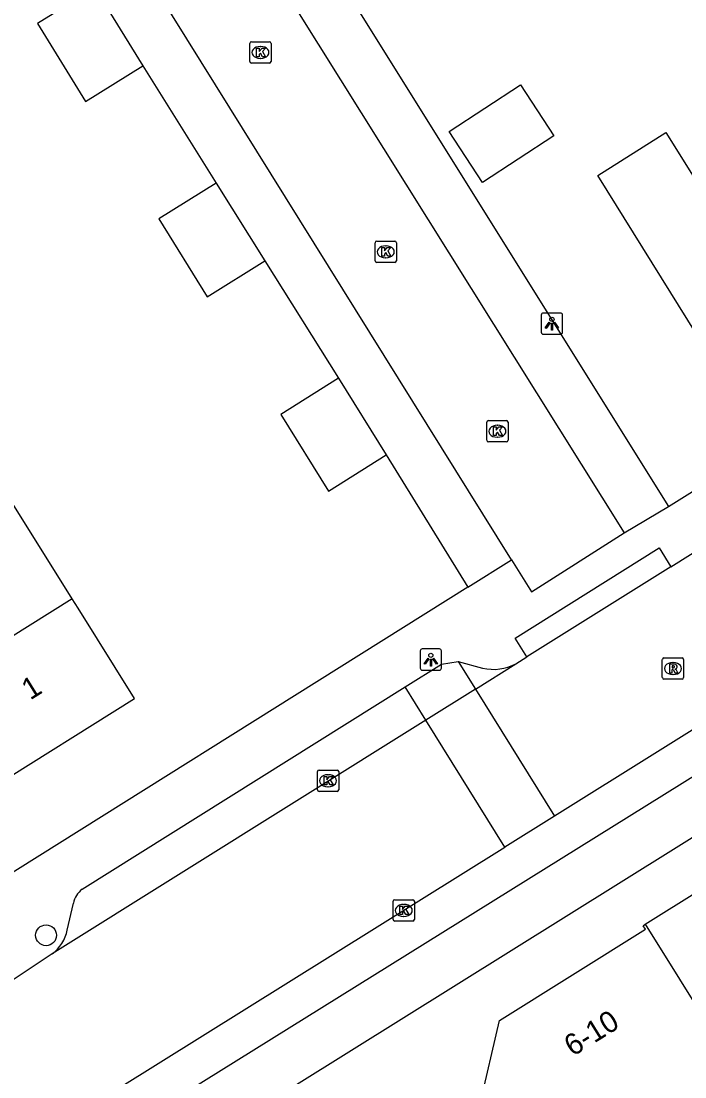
# Model space of a CAD drawing. Extents: x 157767 to 159171, y 387842 to 389425.
# Drawn here: x 158572.97 to 158604.18, y 388290.21 to 388339.81 of the extents above; entities that cross this region are included whole.
import ezdxf

# ---------------------------------------------------------------- set-up
doc = ezdxf.new("R2010")
doc.units = 0
for name, color, linetype in [('IMGEO_Boom', 7, 'Continuous'), ('IMGEO_Kolk', 7, 'Continuous'), ('IMGEO_Lichtpunt', 7, 'Continuous'), ('IMGEO_Pand', 7, 'Continuous'), ('IMGEO_Pand_nummerreeks', 7, 'Continuous'), ('IMGEO_Parkeervlak_open', 7, 'Continuous'), ('IMGEO_Rijbaan_lokaal_open', 7, 'Continuous'), ('IMGEO_Rioolput', 7, 'Continuous'), ('IMGEO_Voetpad_open', 7, 'Continuous')]:
    doc.layers.add(name, color=color, linetype=linetype)

msp = doc.modelspace()

# ---------------------------------------------------------------- linework, layer by layer
at = {"layer": 'IMGEO_Boom'}
msp.add_circle((158574.145, 388296.865), 0.489, dxfattribs=at)
at = {"layer": 'IMGEO_Kolk'}
for p, q in [((158583.799, 388338.836), (158584.651, 388338.836)), ((158583.724, 388337.91), (158583.724, 388338.762)), ((158584.212, 388338.616), (158584.237, 388338.616)), ((158584.725, 388338.762), (158584.725, 388337.91)), ((158584.651, 388337.836), (158583.799, 388337.836)), ((158584.235, 388338.056), (158584.21, 388338.056)), ((158589.615, 388328.544), (158589.615, 388329.396)), ((158589.69, 388329.47), (158590.542, 388329.47)), ((158590.616, 388329.396), (158590.616, 388328.544)), ((158590.103, 388329.25), (158590.128, 388329.25)), ((158590.542, 388328.47), (158589.69, 388328.47)), ((158590.126, 388328.69), (158590.101, 388328.69)), ((158594.865, 388320.116), (158594.865, 388320.968)), ((158594.94, 388321.042), (158595.792, 388321.042)), ((158595.866, 388320.968), (158595.866, 388320.116)), ((158595.353, 388320.822), (158595.378, 388320.822)), ((158595.792, 388320.042), (158594.94, 388320.042)), ((158595.376, 388320.262), (158595.351, 388320.262)), ((158586.978, 388304.626), (158587.83, 388304.626)), ((158586.903, 388303.7), (158586.903, 388304.552)), ((158587.391, 388304.406), (158587.416, 388304.406)), ((158587.904, 388304.552), (158587.904, 388303.7)), ((158587.83, 388303.626), (158586.978, 388303.626)), ((158587.414, 388303.846), (158587.389, 388303.846)), ((158590.462, 388297.609), (158590.462, 388298.461)), ((158590.537, 388298.535), (158591.389, 388298.535)), ((158590.95, 388298.315), (158590.975, 388298.315)), ((158591.463, 388298.461), (158591.463, 388297.609)), ((158590.973, 388297.755), (158590.948, 388297.755)), ((158591.389, 388297.535), (158590.537, 388297.535))]:
    msp.add_line(p, q, dxfattribs=at)
for points in [[(158583.799, 388338.836), (158584.651, 388338.836)], [(158583.724, 388337.91), (158583.724, 388338.762)], [(158584.045, 388338.536), (158584.168, 388338.536), (158584.168, 388338.385), (158584.298, 388338.536), (158584.462, 388338.536), (158584.316, 388338.385), (158584.469, 388338.136), (158584.317, 388338.136), (158584.232, 388338.3), (158584.168, 388338.233), (158584.168, 388338.136), (158584.045, 388338.136), (158584.045, 388338.536)], [(158584.725, 388338.762), (158584.725, 388337.91)], [(158584.651, 388337.836), (158583.799, 388337.836)], [(158589.615, 388328.544), (158589.615, 388329.396)], [(158589.69, 388329.47), (158590.542, 388329.47)], [(158590.616, 388329.396), (158590.616, 388328.544)], [(158589.936, 388329.17), (158590.059, 388329.17), (158590.059, 388329.019), (158590.189, 388329.17), (158590.353, 388329.17), (158590.207, 388329.019), (158590.36, 388328.77), (158590.208, 388328.77), (158590.123, 388328.934), (158590.059, 388328.867), (158590.059, 388328.77), (158589.936, 388328.77), (158589.936, 388329.17)], [(158590.542, 388328.47), (158589.69, 388328.47)], [(158594.865, 388320.116), (158594.865, 388320.968)], [(158594.94, 388321.042), (158595.792, 388321.042)], [(158595.866, 388320.968), (158595.866, 388320.116)], [(158595.186, 388320.742), (158595.309, 388320.742), (158595.309, 388320.591), (158595.439, 388320.742), (158595.603, 388320.742), (158595.457, 388320.591), (158595.61, 388320.342), (158595.458, 388320.342), (158595.373, 388320.506), (158595.309, 388320.439), (158595.309, 388320.342), (158595.186, 388320.342), (158595.186, 388320.742)], [(158595.792, 388320.042), (158594.94, 388320.042)], [(158586.978, 388304.626), (158587.83, 388304.626)], [(158586.903, 388303.7), (158586.903, 388304.552)], [(158587.224, 388304.326), (158587.347, 388304.326), (158587.347, 388304.175), (158587.477, 388304.326), (158587.641, 388304.326), (158587.495, 388304.175), (158587.648, 388303.926), (158587.496, 388303.926), (158587.411, 388304.09), (158587.347, 388304.023), (158587.347, 388303.926), (158587.224, 388303.926), (158587.224, 388304.326)], [(158587.904, 388304.552), (158587.904, 388303.7)], [(158587.83, 388303.626), (158586.978, 388303.626)], [(158590.462, 388297.609), (158590.462, 388298.461)], [(158590.537, 388298.535), (158591.389, 388298.535)], [(158590.783, 388298.235), (158590.906, 388298.235), (158590.906, 388298.084), (158591.036, 388298.235), (158591.2, 388298.235), (158591.054, 388298.084), (158591.207, 388297.835), (158591.055, 388297.835), (158590.97, 388297.999), (158590.906, 388297.932), (158590.906, 388297.835), (158590.783, 388297.835), (158590.783, 388298.235)], [(158591.463, 388298.461), (158591.463, 388297.609)], [(158591.389, 388297.535), (158590.537, 388297.535)]]:
    msp.add_lwpolyline(points, dxfattribs=at)
for centre, start, end in [((158583.801, 388338.76), 91.552, 178.448), ((158583.801, 388338.76), 91.552, 178.448), ((158584.649, 388338.76), 1.552, 88.448), ((158584.649, 388338.76), 1.552, 88.448), ((158583.801, 388337.912), 181.552, 268.448), ((158583.801, 388337.912), 181.552, 268.448), ((158584.649, 388337.912), 271.552, 358.448), ((158584.649, 388337.912), 271.552, 358.448), ((158589.692, 388329.394), 91.552, 178.448), ((158589.692, 388329.394), 91.552, 178.448), ((158590.54, 388329.394), 1.552, 88.448), ((158590.54, 388329.394), 1.552, 88.448), ((158589.692, 388328.546), 181.552, 268.448), ((158589.692, 388328.546), 181.552, 268.448), ((158590.54, 388328.546), 271.552, 358.448), ((158590.54, 388328.546), 271.552, 358.448), ((158594.942, 388320.966), 91.552, 178.448), ((158594.942, 388320.966), 91.552, 178.448), ((158595.79, 388320.966), 1.552, 88.448), ((158595.79, 388320.966), 1.552, 88.448), ((158594.942, 388320.118), 181.552, 268.448), ((158594.942, 388320.118), 181.552, 268.448), ((158595.79, 388320.118), 271.552, 358.448), ((158595.79, 388320.118), 271.552, 358.448), ((158586.98, 388304.55), 91.552, 178.448), ((158586.98, 388304.55), 91.552, 178.448), ((158587.828, 388304.55), 1.552, 88.448), ((158587.828, 388304.55), 1.552, 88.448), ((158586.98, 388303.702), 181.552, 268.448), ((158586.98, 388303.702), 181.552, 268.448), ((158587.828, 388303.702), 271.552, 358.448), ((158587.828, 388303.702), 271.552, 358.448), ((158590.539, 388298.459), 91.552, 178.448), ((158590.539, 388298.459), 91.552, 178.448), ((158591.387, 388298.459), 1.552, 88.448), ((158591.387, 388298.459), 1.552, 88.448), ((158590.539, 388297.611), 181.552, 268.448), ((158590.539, 388297.611), 181.552, 268.448), ((158591.387, 388297.611), 271.552, 358.448), ((158591.387, 388297.611), 271.552, 358.448)]:
    msp.add_arc(centre, 0.0765, start, end, dxfattribs=at)
for centre, major_axis, ratio, start_param, end_param in [((158584.211, 388338.336), (-0.387, 0.002), 0.722429, 4.712389, 7.853982), ((158584.236, 388338.336), (-0.39, 0.002), 0.717154, 1.570796, 4.712389), ((158590.102, 388328.97), (-0.387, 0.002), 0.722429, 4.712389, 7.853982), ((158590.127, 388328.97), (-0.39, 0.002), 0.717154, 1.570796, 4.712389), ((158595.352, 388320.542), (-0.387, 0.002), 0.722429, 4.712389, 7.853982), ((158595.377, 388320.542), (-0.39, 0.002), 0.717154, 1.570796, 4.712389), ((158587.39, 388304.126), (-0.387, 0.002), 0.722429, 4.712389, 7.853982), ((158587.415, 388304.126), (-0.39, 0.002), 0.717154, 1.570796, 4.712389), ((158590.949, 388298.035), (-0.387, 0.002), 0.722429, 4.712389, 7.853982), ((158590.974, 388298.035), (-0.39, 0.002), 0.717154, 1.570796, 4.712389)]:
    msp.add_ellipse(centre, major_axis=major_axis, ratio=ratio, start_param=start_param, end_param=end_param, dxfattribs=at)
at = {"layer": 'IMGEO_Lichtpunt'}
for p, q in [((158597.429, 388326), (158597.429, 388325.193)), ((158597.429, 388326), (158597.429, 388325.193)), ((158598.331, 388326.095), (158597.523, 388326.095)), ((158598.331, 388326.095), (158597.523, 388326.095)), ((158598.425, 388325.193), (158598.425, 388326)), ((158598.425, 388325.193), (158598.425, 388326)), ((158597.523, 388325.099), (158598.331, 388325.099)), ((158597.523, 388325.099), (158598.331, 388325.099)), ((158591.736, 388310.22), (158591.736, 388309.413)), ((158591.736, 388310.22), (158591.736, 388309.413)), ((158592.638, 388310.315), (158591.83, 388310.315)), ((158592.638, 388310.315), (158591.83, 388310.315)), ((158592.732, 388309.413), (158592.732, 388310.22)), ((158592.732, 388309.413), (158592.732, 388310.22)), ((158591.83, 388309.319), (158592.638, 388309.319)), ((158591.83, 388309.319), (158592.638, 388309.319))]:
    msp.add_line(p, q, dxfattribs=at)
for points in [[(158597.803, 388325.664), (158597.842, 388325.636), (158597.654, 388325.374), (158597.616, 388325.401), (158597.803, 388325.664)], [(158597.905, 388325.616), (158597.952, 388325.616), (158597.952, 388325.294), (158597.905, 388325.294), (158597.905, 388325.616)], [(158598.015, 388325.636), (158598.053, 388325.663), (158598.24, 388325.401), (158598.201, 388325.373), (158598.015, 388325.636)], [(158592.11, 388309.884), (158592.149, 388309.856), (158591.961, 388309.594), (158591.923, 388309.621), (158592.11, 388309.884)], [(158592.212, 388309.836), (158592.259, 388309.836), (158592.259, 388309.514), (158592.212, 388309.514), (158592.212, 388309.836)], [(158592.322, 388309.856), (158592.36, 388309.883), (158592.547, 388309.621), (158592.508, 388309.593), (158592.322, 388309.856)]]:
    msp.add_lwpolyline(points, dxfattribs=at)
for centre in [(158597.928, 388325.798), (158592.235, 388310.018)]:
    msp.add_circle(centre, 0.0994, dxfattribs=at)
for centre, start, end in [((158597.523, 388326), 90, 180), ((158597.523, 388326), 90, 180), ((158598.331, 388326), 0, 90), ((158598.331, 388326), 0, 90), ((158597.523, 388325.193), 180, 270), ((158597.523, 388325.193), 180, 270), ((158598.331, 388325.193), 270, 0), ((158598.331, 388325.193), 270, 360), ((158591.83, 388310.22), 90, 180), ((158591.83, 388310.22), 90, 180), ((158592.638, 388310.22), 0, 90), ((158592.638, 388310.22), 0, 90), ((158591.83, 388309.413), 180, 270), ((158591.83, 388309.413), 180, 270), ((158592.638, 388309.413), 270, 0), ((158592.638, 388309.413), 270, 360)]:
    msp.add_arc(centre, 0.0946, start, end, dxfattribs=at)
at = {"layer": 'IMGEO_Pand'}
for points in [[(158576.434, 388341.364), (158573.738, 388339.691), (158576.006, 388336.038), (158578.702, 388337.711)], [(158576.434, 388341.364), (158578.702, 388337.711)], [(158598.012, 388334.425), (158594.66, 388332.233), (158593.101, 388334.617), (158596.453, 388336.809), (158598.012, 388334.425)], [(158614.124, 388327.3), (158612.196, 388326.097), (158609.168, 388324.207), (158607.534, 388326.804), (158604.758, 388325.061), (158600.081, 388332.559), (158603.28, 388334.582), (158604.879, 388332.018), (158609.4, 388334.848)], [(158582.149, 388332.198), (158579.455, 388330.517), (158581.719, 388326.857), (158584.431, 388328.554)], [(158582.149, 388332.198), (158584.431, 388328.554)], [(158587.891, 388323.028), (158585.178, 388321.33), (158587.429, 388317.723), (158590.139, 388319.433)], [(158587.891, 388323.028), (158590.139, 388319.433)], [(158575.379, 388312.669), (158572.509, 388317.252)], [(158575.379, 388312.669), (158568.503, 388308.376)], [(158568.503, 388308.376), (158571.433, 388303.692), (158578.31, 388307.985), (158575.657, 388312.224), (158575.379, 388312.669)], [(158602.319, 388297.38), (158607.49, 388300.609)], [(158593.352, 388284.846), (158593.379, 388284.962), (158593.622, 388284.905), (158595.463, 388292.865), (158602.32, 388297.146), (158602.214, 388297.315), (158602.319, 388297.38)], [(158602.319, 388297.38), (158608.769, 388287.049)]]:
    msp.add_lwpolyline(points, dxfattribs=at)
at = {"layer": 'IMGEO_Parkeervlak_open'}
for points in [[(158593.522, 388309.731), (158594.333, 388308.431)], [(158592, 388306.973), (158591.029, 388308.53)]]:
    msp.add_lwpolyline(points, dxfattribs=at)
at = {"layer": 'IMGEO_Rijbaan_lokaal_open'}
for points in [[(158579.749, 388350.22), (158601.325, 388315.771)], [(158596.02, 388314.508), (158575.451, 388347.503)], [(158603.525, 388314.176), (158608.945, 388317.563)], [(158596.02, 388314.508), (158596.962, 388312.998), (158601.325, 388315.771)], [(158603.525, 388314.176), (158596.754, 388309.944)], [(158594.333, 388308.431), (158596.235, 388309.62)], [(158596.235, 388309.62), (158596.754, 388309.944)], [(158594.333, 388308.431), (158592, 388306.973)], [(158594.333, 388308.431), (158598.054, 388302.463)], [(158607.727, 388308.498), (158598.054, 388302.463)], [(158592, 388306.973), (158574.435, 388295.995)], [(158595.721, 388301.007), (158592, 388306.973)], [(158598.054, 388302.463), (158595.721, 388301.007)], [(158577.459, 388289.615), (158595.721, 388301.007)], [(158574.435, 388295.995), (158569.804, 388292.928)]]:
    msp.add_lwpolyline(points, dxfattribs=at)
at = {"layer": 'IMGEO_Rioolput'}
for p, q in [((158603.119, 388308.97), (158603.119, 388309.822)), ((158603.194, 388309.896), (158604.046, 388309.896)), ((158603.607, 388309.676), (158603.632, 388309.676)), ((158604.12, 388309.822), (158604.12, 388308.97)), ((158603.63, 388309.116), (158603.605, 388309.116)), ((158604.046, 388308.896), (158603.194, 388308.896))]:
    msp.add_line(p, q, dxfattribs=at)
for points in [[(158603.119, 388308.97), (158603.119, 388309.822)], [(158603.194, 388309.896), (158604.046, 388309.896)], [(158603.708, 388309.594), (158603.456, 388309.596), (158603.456, 388309.196)], [(158604.12, 388309.822), (158604.12, 388308.97)], [(158603.456, 388309.196), (158603.58, 388309.196), (158603.58, 388309.358), (158603.591, 388309.358)], [(158603.634, 388309.515), (158603.58, 388309.515), (158603.58, 388309.434)], [(158603.58, 388309.434), (158603.632, 388309.434)], [(158603.638, 388309.329), (158603.709, 388309.196), (158603.849, 388309.196), (158603.784, 388309.322)], [(158604.046, 388308.896), (158603.194, 388308.896)]]:
    msp.add_lwpolyline(points, dxfattribs=at)
for centre, radius, start, end in [((158603.196, 388309.82), 0.0765, 91.552, 178.448), ((158603.196, 388309.82), 0.0765, 91.552, 178.448), ((158603.707, 388309.484), 0.109, 350.3612, 89.416), ((158604.044, 388309.82), 0.0765, 1.552, 88.448), ((158604.044, 388309.82), 0.0765, 1.552, 88.448), ((158603.59, 388309.305), 0.0533, 26.0293, 88.6989), ((158603.616, 388309.623), 0.19, 274.7715, 282.9687), ((158603.64, 388309.419), 0.0964, 77.0061, 93.1865), ((158603.654, 388309.476), 0.0378, 276.6634, 79.6772), ((158603.705, 388309.484), 0.112, 277.5842, 350.9817), ((158603.689, 388309.269), 0.108, 29.5134, 73.7905), ((158603.196, 388308.972), 0.0765, 181.552, 268.448), ((158603.196, 388308.972), 0.0765, 181.552, 268.448), ((158604.044, 388308.972), 0.0765, 271.552, 358.448), ((158604.044, 388308.972), 0.0765, 271.552, 358.448)]:
    msp.add_arc(centre, radius, start, end, dxfattribs=at)
for centre, major_axis, ratio, start_param, end_param in [((158603.606, 388309.396), (-0.387, 0.002), 0.722429, 4.712389, 7.853982), ((158603.631, 388309.396), (-0.39, 0.002), 0.717154, 1.570796, 4.712389)]:
    msp.add_ellipse(centre, major_axis=major_axis, ratio=ratio, start_param=start_param, end_param=end_param, dxfattribs=at)
at = {"layer": 'IMGEO_Voetpad_open'}
for points in [[(158603.405, 388317.002), (158686.836, 388369.127)], [(158581.666, 388351.761), (158603.405, 388317.002)], [(158578.702, 388337.711), (158582.149, 388332.198)], [(158584.431, 388328.554), (158587.891, 388323.028)], [(158590.139, 388319.433), (158593.97, 388313.222)], [(158601.325, 388315.771), (158603.405, 388317.002)], [(158596.754, 388309.944), (158596.203, 388310.826), (158602.974, 388315.058), (158603.525, 388314.176)], [(158593.97, 388313.222), (158596.02, 388314.508)], [(158593.97, 388313.222), (158568.709, 388297.399)], [(158591.029, 388308.53), (158592.742, 388309.602), (158593.522, 388309.731)], [(158593.522, 388309.731), (158594.671, 388309.418)], [(158575.848, 388299.025), (158591.029, 388308.53)], [(158579.324, 388272.258), (158583.204, 388288.164), (158611.396, 388305.752)], [(158606.415, 388305.465), (158580.713, 388289.482)], [(158575.139, 388297.112), (158575.429, 388298.37)]]:
    msp.add_lwpolyline(points, dxfattribs=at)
for centre, radius, start, end in [((158595.19, 388311.555), 2.199, 256.3453, 298.3734), ((158576.436, 388298.187), 1.024, 125.0733, 169.7131), ((158573.367, 388297.449), 1.804, 306.3127, 349.2441)]:
    msp.add_arc(centre, radius, start, end, dxfattribs=at)

# ---------------------------------------------------------------- texts
at = {"layer": 'IMGEO_Pand_nummerreeks'}
for s, rotation, p in [('1', 31.9747, (158573.4, 388307.891)), ('6-10', 31.9768, (158598.906, 388291.149))]:
    msp.add_text(s, height=1, rotation=rotation, dxfattribs=at).set_placement(p)

doc.saveas('drawing.dxf')
